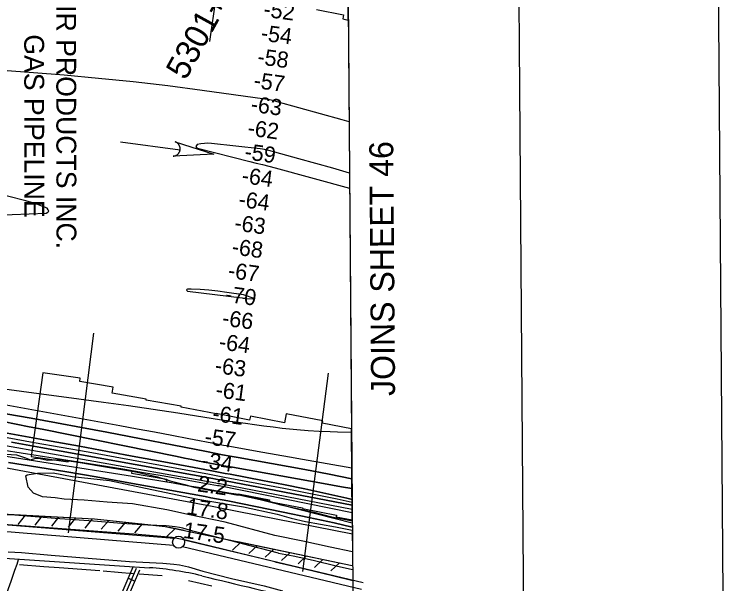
# Model space of a CAD drawing. Extents: x 3535183 to 3573198, y 534952 to 560562.
# Drawn here: x 3569603 to 3572615, y 542685 to 545059 of the extents above; entities that cross this region are included whole.
import ezdxf

# ---------------------------------------------------------------- set-up
doc = ezdxf.new("R2010")
doc.units = 0
for name, color, linetype in [('G-ANNO-NPLT', 7, 'Continuous'), ('V-ANNO-SYMB', 7, 'Continuous'), ('V-ANNO-TEXT', 7, 'Continuous'), ('V-FLOD-BASE', 7, 'Continuous'), ('V-GRID-FRAM', 7, 'Continuous'), ('V-LEVE-TOET', 7, 'Continuous'), ('V-RIVR-EDGE', 7, 'Continuous'), ('V-RIVR-RANG', 7, 'Continuous'), ('V-ROAD-CNTR', 7, 'Continuous'), ('V-RRAP-FSHR', 7, 'Continuous'), ('V-RRAP-RVMT', 7, 'Continuous'), ('V-SITE-VEGE', 7, 'Continuous'), ('V-STRM-FLOW', 7, 'Continuous'), ('V-SURV-IDEN', 7, 'Continuous'), ('V-SURV-LINE', 7, 'Continuous'), ('V-TOPO-DPTH', 7, 'Continuous'), ('V-TOPO-MAJR', 7, 'Continuous'), ('V-TOPO-MINR', 7, 'Continuous'), ('V-TOPO-SHOR', 7, 'Continuous'), ('V-TOPO-WATR', 7, 'Continuous'), ('V-UTIL-IDEN', 7, 'Continuous')]:
    doc.layers.add(name, color=color, linetype=linetype)

msp = doc.modelspace()

# ---------------------------------------------------------------- linework, layer by layer
at = {"layer": 'G-ANNO-NPLT'}
msp.add_lwpolyline([(3535949.2, 535534.9), (3572614.9, 535812.3), (3572432.1, 559978.2), (3535766.5, 559700.9)], close=True, dxfattribs=at)
at = {"layer": 'V-ANNO-SYMB'}
msp.add_lwpolyline([(3538694.6, 536180.8), (3571776.8, 536431), (3571603.5, 559346.9), (3538521.2, 559096.7), (3538694.6, 536180.8)], dxfattribs=at)
at = {"layer": 'V-FLOD-BASE'}
for points in [[(3570690.6, 542776.4), (3570324.3, 542865.1), (3570262.8, 542878), (3570120.4, 542890.4), (3569445.5, 542939.8)], [(3570690.6, 542776.4), (3570776.4, 542756.2), (3570855.9, 542736.7), (3570931.8, 542718.7), (3571016.1, 542697.6)]]:
    msp.add_lwpolyline(points, dxfattribs=at)
at = {"layer": 'V-GRID-FRAM'}
msp.add_lwpolyline([(3539245.8, 558535.3), (3570887.5, 558774.6), (3571033, 540592.1), (3539375.4, 540352.7), (3539245.8, 558535.3)], dxfattribs=at)
at = {"layer": 'V-LEVE-TOET'}
for points in [[(3570705.8, 542812.5), (3570556.4, 542850.6), (3570348.7, 542903.2), (3570307, 542915.9), (3570292.2, 542918.6), (3570274.8, 542921.4), (3570237.4, 542926.1), (3570159.9, 542928.7), (3570051.1, 542935.9), (3569933.6, 542944.9), (3569773.4, 542956.1), (3569605.4, 542970.1), (3569531.4, 542973.4)], [(3569577.7, 542817), (3569632.6, 542814.7), (3569756.2, 542803.9), (3569962.5, 542787), (3570084.3, 542777.9), (3570222.8, 542770.4), (3570269.7, 542765.5), (3570292.4, 542762.7), (3570330.6, 542754.4), (3570390.5, 542736.4), (3570509.6, 542706.5), (3570646.9, 542675.4), (3570722.5, 542655.5)], [(3570705.8, 542812.5), (3570767.2, 542800.3), (3570851, 542782.2), (3570946.4, 542759.4), (3571015.7, 542744.4)]]:
    msp.add_lwpolyline(points, dxfattribs=at)
at = {"layer": 'V-RIVR-EDGE'}
msp.add_lwpolyline([(3569545.9, 543226.8), (3569611.9, 543222.4), (3569650.3, 543210.3), (3569670.7, 543200.7), (3569693.5, 543207.8), (3569711.5, 543206.6), (3569742.1, 543199.3), (3569792.6, 543202.8), (3569897, 543187.5), (3569967.8, 543176.5), (3570024.2, 543168), (3570116, 543150.3), (3570200.6, 543130.3), (3570254, 543114), (3570315.2, 543098.8), (3570352.4, 543087.3), (3570426.8, 543073.9), (3570550.4, 543057.4), (3570650, 543035), (3570710.6, 543014.4), (3570854, 542983.4), (3570921.8, 542965.3), (3571014.1, 542946.6)], dxfattribs=at)
at = {"layer": 'V-RIVR-RANG'}
for p, q in [((3570531.8, 545762.6), (3570418.7, 544946.4)), ((3569828.8, 542896.3), (3569935.4, 543729.5)), ((3570807.6, 542735.4), (3570914.7, 543562.5))]:
    msp.add_line(p, q, dxfattribs=at)
at = {"layer": 'V-ROAD-CNTR'}
msp.add_line((3570105.4, 542695.7), (3570077.8, 542707.5), dxfattribs=at)
for points in [[(3568094.2, 542903.5), (3568489.6, 542873.7), (3569009.2, 542834.6), (3569311, 542812), (3569583.2, 542790.2), (3570167.8, 542751.4)], [(3569619.2, 542783.9), (3569613.3, 542765.2), (3569604.3, 542740.4), (3569587.8, 542693.6), (3569566.7, 542633.2), (3569545, 542562.9), (3569515.5, 542488.2), (3569495.8, 542434.4), (3569474.7, 542376.2), (3569468.4, 542354.1), (3569448.2, 542295.9), (3569442.7, 542273.3)], [(3570097.5, 542753.5), (3570018.5, 542568.7), (3569927.3, 542356.6), (3569863.1, 542196.1), (3569818.2, 542086.4), (3569768.6, 541944.7), (3569696.2, 541785.5), (3569591.2, 541519.8)], [(3570111.3, 542747.6), (3570032.3, 542562.8), (3569941.2, 542350.8), (3569877, 542190.4), (3569832.2, 542081), (3569782.6, 541939.1), (3569710, 541779.7), (3569605.2, 541514.3)], [(3570125.1, 542741.7), (3570046.1, 542556.9), (3569955.1, 542345.1), (3569890.9, 542184.8), (3569846.3, 542075.7), (3569796.5, 541933.5), (3569723.8, 541773.8), (3569619.1, 541508.8)]]:
    msp.add_lwpolyline(points, dxfattribs=at)
for centre, radius, start, end in [((3570067.8, 541375.9), 1379.2, 76.6379, 85.842), ((3591621.8, 630923.8), 90726.8, 256.463771, 256.748152)]:
    msp.add_arc(centre, radius, start, end, dxfattribs=at)
at = {"layer": 'V-RRAP-FSHR'}
for p, q in [((3569648.2, 542970.4), (3569618.1, 542931.9)), ((3569718.1, 542966.6), (3569688, 542928.2)), ((3569788, 542962.9), (3569757.9, 542924.4)), ((3569857.9, 542959.1), (3569827.8, 542920.7)), ((3569927.8, 542955.3), (3569897.7, 542916.9)), ((3569997.5, 542948.6), (3569965.5, 542911.7)), ((3570067.1, 542941.3), (3570035.1, 542904.4)), ((3570136.7, 542933.9), (3570104.7, 542897.1)), ((3570275.3, 542914.9), (3570239.7, 542881.5)), ((3570549.4, 542857.8), (3570513.8, 542824.3)), ((3570617.9, 542843.5), (3570582.3, 542810)), ((3570686.4, 542829.2), (3570650.8, 542795.7)), ((3570755, 542814.9), (3570719.4, 542781.4)), ((3570823.5, 542800.6), (3570787.9, 542767.1)), ((3570892, 542786.3), (3570856.4, 542752.8)), ((3570960.5, 542772), (3570924.9, 542738.6))]:
    msp.add_line(p, q, dxfattribs=at)
for points in [[(3567827.2, 543084.7), (3567827.2, 543086.4), (3568604.6, 543041.8), (3569329.4, 542987.5), (3569938.5, 542954.8), (3570232.6, 542923.9), (3571014.2, 542760.8)], [(3569446.3, 542981.2), (3569938.5, 542954.8), (3570173.4, 542930.1)], [(3570251.5, 542919.9), (3570311.7, 542907.3)], [(3570536.6, 542860.4), (3571014.2, 542760.8)]]:
    msp.add_lwpolyline(points, dxfattribs=at)
at = {"layer": 'V-RRAP-RVMT'}
for p, q in [((3570997.4, 545035.6), (3570994.2, 545439.1)), ((3570865.3, 545080.5), (3570977.6, 545057.5)), ((3570977.6, 545057.5), (3570974.4, 545040.3)), ((3570974.4, 545040.3), (3570997.4, 545035.6)), ((3569722.3, 543564.8), (3569672.7, 543215.5)), ((3569878.1, 543542.6), (3569722.3, 543564.8)), ((3569876.1, 543528.4), (3569878.1, 543542.6)), ((3570015.3, 543504.5), (3569876.1, 543528.4)), ((3570011, 543479.8), (3570015.3, 543504.5)), ((3570153.9, 543455.1), (3570011, 543479.8)), ((3570153.1, 543450.6), (3570153.9, 543455.1)), ((3570299.8, 543425.3), (3570153.1, 543450.6)), ((3570299.2, 543421.7), (3570299.8, 543425.3)), ((3570445.2, 543393.3), (3570299.2, 543421.7)), ((3570445.4, 543394.5), (3570445.2, 543393.3)), ((3570585.7, 543367.3), (3570445.4, 543394.5)), ((3570588.9, 543383.7), (3570585.7, 543367.3)), ((3570730.6, 543356.2), (3570588.9, 543383.7)), ((3570738, 543393.8), (3570730.6, 543356.2)), ((3570891, 543364), (3570738, 543393.8)), ((3570889, 543353.9), (3570891, 543364)), ((3571011.1, 543330.2), (3570889, 543353.9)), ((3571014.1, 542950.5), (3571011.1, 543330.2)), ((3569672.7, 543215.5), (3569828.4, 543193.3)), ((3569828.4, 543193.3), (3569829.3, 543199.1)), ((3569829.3, 543199.1), (3569958.7, 543176.8)), ((3569958.7, 543176.8), (3569958.7, 543177)), ((3569958.7, 543177), (3570094.1, 543153.7)), ((3570094.1, 543153.7), (3570092.8, 543145.7)), ((3570092.8, 543145.7), (3570239.2, 543120.4)), ((3570239.2, 543120.4), (3570237.3, 543111.1)), ((3570237.3, 543111.1), (3570390.6, 543081.3)), ((3570390.6, 543081.3), (3570390.8, 543082.4)), ((3570390.8, 543082.4), (3570538.3, 543053.8)), ((3570538.3, 543053.8), (3570539.5, 543060.2)), ((3570539.5, 543060.2), (3570668.3, 543035.1)), ((3570668.3, 543035.1), (3570667, 543028.2)), ((3570667, 543028.2), (3570806.4, 543001.1)), ((3570806.4, 543001.1), (3570805.8, 542997.9)), ((3570805.8, 542997.9), (3570947.7, 542970.3)), ((3570947.7, 542970.3), (3570946.4, 542963.6)), ((3570946.4, 542963.6), (3571014.1, 542950.5))]:
    msp.add_line(p, q, dxfattribs=at)
at = {"layer": 'V-SITE-VEGE'}
for p, q in [((3569651.2, 543134.2), (3569656.5, 543139.4)), ((3569656.5, 543139.4), (3569700.5, 543146)), ((3569700.5, 543146), (3569765.5, 543147.1)), ((3569765.5, 543147.1), (3569844.4, 543132.2)), ((3569661.2, 543086.7), (3569651.2, 543134.2)), ((3569844.4, 543132.2), (3570000.6, 543114.8)), ((3570000.6, 543114.8), (3570177.7, 543077.9)), ((3569683.8, 543061.8), (3569661.2, 543086.7)), ((3570177.7, 543077.9), (3570368.8, 543037.3)), ((3569720.6, 543047.4), (3569683.8, 543061.8)), ((3569773.2, 543043.4), (3569720.6, 543047.4)), ((3569811.8, 543037.7), (3569773.2, 543043.4)), ((3569894.4, 543033.3), (3569811.8, 543037.7)), ((3569990.9, 543025.3), (3569894.4, 543033.3)), ((3570096.3, 543017.2), (3569990.9, 543025.3)), ((3570368.8, 543037.3), (3570560, 543005.5)), ((3570240.1, 542992.9), (3570096.3, 543017.2)), ((3570334.8, 542972.6), (3570240.1, 542992.9)), ((3570560, 543005.5), (3570700.3, 542974.2)), ((3570483.8, 542941.2), (3570334.8, 542972.6)), ((3570700.3, 542974.2), (3570759.6, 542958.2)), ((3570759.6, 542958.2), (3570819.5, 542944.2)), ((3570690.6, 542886.4), (3570483.8, 542941.2)), ((3570819.5, 542944.2), (3570944.3, 542921.9)), ((3570944.3, 542921.9), (3571014.4, 542907.7)), ((3571014.4, 542907.7), (3571015.2, 542817.8)), ((3570807.7, 542862.5), (3570690.6, 542886.4)), ((3570921.7, 542836.5), (3570807.7, 542862.5)), ((3571015.2, 542817.8), (3570921.7, 542836.5))]:
    msp.add_line(p, q, dxfattribs=at)
at = {"layer": 'V-STRM-FLOW'}
msp.add_line((3570047.1, 544527.8), (3570295.3, 544494.7), dxfattribs=at)
msp.add_lwpolyline([(3570274.5, 544527.7), (3570435.7, 544475.9), (3570266.6, 544468.2), (3570269.6, 544468.5), (3570272.5, 544469.1), (3570273.6, 544469.4), (3570274.6, 544469.7), (3570275.8, 544470.1), (3570276.9, 544470.6), (3570277.9, 544471), (3570279.2, 544471.7), (3570280.6, 544472.4), (3570281.3, 544472.9), (3570282.2, 544473.5), (3570283.4, 544474.3), (3570284.3, 544475.1), (3570285.3, 544475.8), (3570285.9, 544476.4), (3570286.5, 544477), (3570287.3, 544477.8), (3570288, 544478.5), (3570288.6, 544479.3), (3570289.1, 544479.9), (3570289.9, 544480.9), (3570290.5, 544481.9), (3570291, 544482.7), (3570291.6, 544483.6), (3570292, 544484.5), (3570292.4, 544485.2), (3570292.7, 544485.8), (3570293.1, 544486.7), (3570293.5, 544487.7), (3570293.9, 544488.6), (3570294.2, 544489.5), (3570294.4, 544490.4), (3570294.7, 544491.4), (3570294.9, 544492.2), (3570295.1, 544493.4), (3570295.3, 544494.7), (3570295.4, 544495.1), (3570295.4, 544495.7), (3570295.5, 544496.4), (3570295.5, 544497.1), (3570295.6, 544497.8), (3570295.6, 544498.5), (3570295.6, 544499.3), (3570295.6, 544499.8), (3570295.5, 544500.7), (3570295.5, 544501.4), (3570295.4, 544501.9), (3570295.2, 544503.3), (3570295.1, 544504), (3570295, 544504.5), (3570294.9, 544505.3), (3570294.7, 544506), (3570294.5, 544506.7), (3570294.3, 544507.6), (3570294, 544508.4), (3570293.8, 544509), (3570293.6, 544509.5), (3570293.3, 544510.2), (3570293.1, 544510.9), (3570292.7, 544511.6), (3570292.4, 544512.3), (3570292, 544513), (3570291.5, 544513.9), (3570291.1, 544514.6), (3570290.7, 544515.3), (3570290.2, 544515.9), (3570289.9, 544516.5), (3570289.5, 544517), (3570288.8, 544517.9), (3570288.8, 544517.9), (3570288.4, 544518.4), (3570288.1, 544518.7), (3570287.6, 544519.2), (3570287, 544519.9), (3570286.6, 544520.3), (3570286.1, 544520.8), (3570285.6, 544521.3), (3570285, 544521.8), (3570284.6, 544522.2), (3570284, 544522.6), (3570283.2, 544523.2), (3570282.8, 544523.5), (3570282.4, 544523.8), (3570282.1, 544524), (3570281.6, 544524.3), (3570281.1, 544524.7), (3570280.5, 544525), (3570280, 544525.3), (3570279.4, 544525.6), (3570278.7, 544526), (3570278.2, 544526.2), (3570277.5, 544526.6), (3570276.7, 544526.9), (3570276, 544527.2), (3570275.5, 544527.4), (3570275.1, 544527.5), (3570274.7, 544527.6)], close=True, dxfattribs=at)
at = {"layer": 'V-SURV-LINE'}
for points in [[(3569437.4, 542941.4), (3570270.5, 542874.5)], [(3570268.1, 542844.6), (3569435, 542911.5)], [(3570312.1, 542867.9), (3571060, 542689.1)], [(3571053.1, 542659.9), (3570305.2, 542838.7)]]:
    msp.add_lwpolyline(points, dxfattribs=at)
msp.add_circle((3570289.2, 542857.9), 25, dxfattribs=at)
at = {"layer": 'V-TOPO-DPTH'}
msp.add_line((3570996.1, 545194.7), (3571012.7, 543122.8), dxfattribs=at)
for points in [[(3569568.1, 543393.8), (3569673.4, 543375.3), (3569778.7, 543356.3), (3569883.8, 543336.7), (3569988.8, 543316.6), (3570405.6, 543235.6), (3570438.7, 543229.2), (3570471.8, 543222.9), (3570505, 543216.8), (3570538.2, 543210.7), (3570816.2, 543160.5), (3570918.4, 543141.3), (3571012.7, 543122.8)], [(3571012.7, 543122.8), (3570918.4, 543141.3), (3570816.2, 543160.5), (3570538.2, 543210.7), (3570505, 543216.8), (3570471.8, 543222.9), (3570438.7, 543229.2), (3570405.6, 543235.6), (3569988.8, 543316.6), (3569883.8, 543336.7), (3569778.7, 543356.3), (3569673.4, 543375.3), (3569568.1, 543393.8)], [(3569557.1, 543361.6), (3569610.9, 543350.6), (3569664.8, 543339.7), (3569718.7, 543328.8), (3570283.7, 543214.6), (3570314.1, 543208.5), (3570344.6, 543202.5), (3570375.1, 543196.5), (3570405.6, 543190.6), (3570455.4, 543181.1), (3570461, 543180.1), (3570466.7, 543179), (3570472.3, 543178), (3570477.9, 543176.9), (3570513.6, 543170.4), (3570537.1, 543166.1), (3570560.6, 543161.9), (3570584.1, 543157.6), (3570607.6, 543153.5), (3570893.9, 543102.7), (3570968.9, 543089.4), (3571013, 543081.6)], [(3571013, 543081.6), (3570968.9, 543089.4), (3570893.9, 543102.7), (3570607.6, 543153.5), (3570584.1, 543157.6), (3570560.6, 543161.9), (3570537.1, 543166.1), (3570513.6, 543170.4), (3570477.9, 543176.9), (3570472.3, 543178), (3570466.7, 543179), (3570461, 543180.1), (3570455.4, 543181.1), (3570405.6, 543190.6), (3570375.1, 543196.5), (3570344.6, 543202.5), (3570314.1, 543208.5), (3570283.7, 543214.6), (3569718.7, 543328.8), (3569664.8, 543339.7), (3569610.9, 543350.6), (3569557.1, 543361.6)], [(3569403.1, 543343.6), (3569757, 543279.2), (3569874.6, 543257.7), (3569992.2, 543236.1), (3570109.8, 543214.4), (3570227.4, 543192.5), (3570421.1, 543156.4), (3570441.8, 543152.5), (3570462.5, 543148.7), (3570483.1, 543144.8), (3570503.8, 543141), (3570639.4, 543115.7), (3570727.7, 543098.6), (3570815.8, 543080.7), (3570903.7, 543061.4), (3570991.3, 543041.3), (3571013.4, 543036)], [(3571013.4, 543036), (3570991.3, 543041.3), (3570903.7, 543061.4), (3570815.8, 543080.7), (3570727.7, 543098.6), (3570639.4, 543115.7), (3570503.8, 543141), (3570483.1, 543144.8), (3570462.5, 543148.7), (3570441.8, 543152.5), (3570421.1, 543156.4), (3570227.4, 543192.5), (3570109.8, 543214.4), (3569992.2, 543236.1), (3569874.6, 543257.7), (3569757, 543279.2), (3569403.1, 543343.6)], [(3569417.3, 543264.6), (3569986.3, 543174.4), (3570064.5, 543161.8), (3570142.7, 543148.9), (3570220.8, 543135.6), (3570298.9, 543122), (3570451.9, 543094.9), (3570455, 543094.3), (3570456.5, 543094), (3570458, 543093.7), (3571013.8, 542981.5)], [(3569417.3, 543264.6), (3569986.3, 543174.4), (3570064.5, 543161.8), (3570142.7, 543148.9), (3570220.8, 543135.6), (3570298.9, 543122), (3570451.9, 543094.9), (3570455, 543094.3), (3570456.5, 543094), (3570458, 543093.7), (3571013.8, 542981.5)], [(3571013.6, 543012), (3570941.1, 543026.4), (3570485.2, 543113.2), (3570471.7, 543115.8), (3570458.3, 543118.3), (3570444.8, 543120.8), (3570431.4, 543123.2), (3569714.4, 543252.9), (3569652.9, 543263.9), (3569591.5, 543274.6)], [(3571013.8, 542981.5), (3571013.6, 543012), (3570941.1, 543026.4), (3570485.2, 543113.2), (3570471.7, 543115.8), (3570458.3, 543118.3), (3570444.8, 543120.8), (3570431.4, 543123.2), (3569714.4, 543252.9), (3569652.9, 543263.9), (3569591.5, 543274.6)], [(3571013.8, 542981.5), (3571014.3, 542920.2), (3570938.3, 542938.1), (3570832.3, 542961.4), (3570726.1, 542983.5), (3570494, 543030), (3570470.7, 543034.6), (3570447.4, 543039.1), (3570424, 543043.5), (3570400.6, 543047.8), (3570065.5, 543108.4), (3569944.1, 543130), (3569822.5, 543151), (3569700.9, 543171.2), (3569579.1, 543190.9)]]:
    msp.add_lwpolyline(points, dxfattribs=at)
at = {"layer": 'V-TOPO-MAJR'}
msp.add_lwpolyline([(3569429.3, 543455.6), (3570044.3, 543344), (3570116.4, 543330.8), (3570188.4, 543317.5), (3570260.4, 543304), (3570332.4, 543290.4), (3570449.7, 543268), (3570463, 543265.4), (3570476.3, 543263), (3570489.6, 543260.5), (3570502.9, 543258.1), (3570586.4, 543243), (3570641.4, 543233.1), (3570696.5, 543223.2), (3570751.6, 543213.4), (3570806.7, 543203.7), (3571012.4, 543167.7)], dxfattribs=at)
at = {"layer": 'V-TOPO-MINR'}
for points in [[(3571000.8, 544611), (3570971.4, 544620.1), (3570701.1, 544695.4), (3570688.4, 544698.7), (3570675.6, 544701.6), (3570662.7, 544704), (3570649.7, 544706.1), (3570388, 544742.3), (3570243.9, 544761), (3570099.7, 544778), (3569955.2, 544792.5), (3569810.6, 544805.4), (3569555.1, 544825.9)], [(3571002.5, 544396.8), (3570932.5, 544417.6), (3570861.6, 544437.9), (3570790.5, 544457.5), (3570665.5, 544491.4), (3570656.7, 544493.5), (3570647.9, 544495.4), (3570639, 544496.9), (3570630.1, 544498.1), (3570426.5, 544521), (3570411.5, 544521.8), (3570396.6, 544521.4), (3570381.9, 544519.4), (3570367.2, 544516.2), (3570363.1, 544512.3), (3570361.4, 544508.5), (3570363.2, 544504.6), (3570367.4, 544500.8), (3570586.6, 544446.1), (3570613, 544439.4), (3570639.3, 544432.7)], [(3570639.3, 544432.7), (3570665.5, 544425.8), (3570691.8, 544418.8), (3571003, 544335.2)], [(3569521.1, 544222.3), (3569736.4, 544230.2), (3569743.1, 544234.2), (3569746.5, 544238.9), (3569745, 544244.4), (3569740.3, 544250.6), (3569718.5, 544259.4), (3569696.4, 544267.6), (3569674.1, 544274.7), (3569651.4, 544281.1), (3569496.9, 544321)], [(3570321.8, 543909.3), (3570322.9, 543907.1), (3570325.6, 543904.7), (3570554.4, 543876.7), (3570558.5, 543876.2), (3570562.6, 543875.8), (3570566.7, 543875.4), (3570570.8, 543875), (3570598.6, 543872.9), (3570600.3, 543873.2), (3570601.7, 543874.3), (3570601.9, 543875.6), (3570601.5, 543876), (3570601, 543876.4), (3570568.6, 543886.9), (3570564.2, 543888.2), (3570559.7, 543889.1), (3570490.1, 543899.8), (3570453, 543904.8), (3570415.8, 543908.9), (3570378.4, 543911.4), (3570341, 543913.1), (3570326.3, 543913.4), (3570323.2, 543911.4), (3570321.8, 543909.3)], [(3569392.4, 543520.3), (3569872.6, 543456.3), (3569975.9, 543442.2), (3570079.2, 543427.7), (3570182.4, 543412.5), (3570285.5, 543396.8), (3570468, 543368.6), (3570479.8, 543366.7), (3570491.6, 543365), (3570503.4, 543363.2), (3570515.2, 543361.5), (3570568.2, 543353.8), (3570606.5, 543348.5), (3570644.9, 543343.3), (3570683.3, 543338.5), (3570721.7, 543334), (3570737.2, 543332.2), (3570783.4, 543327.5), (3570829.7, 543323.7), (3570876.1, 543321), (3570922.5, 543319.1), (3570952.4, 543318.3), (3571011.2, 543316.2)], [(3569568.1, 543393.8), (3569673.4, 543375.3), (3569778.7, 543356.3), (3569883.8, 543336.7), (3569988.8, 543316.6), (3570405.6, 543235.6), (3570438.7, 543229.2), (3570471.8, 543222.9), (3570505, 543216.8), (3570538.2, 543210.7), (3570816.2, 543160.5), (3570918.4, 543141.3), (3571012.7, 543122.8)], [(3569557.1, 543361.6), (3569610.9, 543350.6), (3569664.8, 543339.7), (3569718.7, 543328.8), (3570283.7, 543214.6), (3570314.1, 543208.5), (3570344.6, 543202.5), (3570375.1, 543196.5), (3570405.6, 543190.6), (3570455.4, 543181.1), (3570461, 543180.1), (3570466.7, 543179), (3570472.3, 543178), (3570477.9, 543176.9), (3570513.6, 543170.4), (3570537.1, 543166.1), (3570560.6, 543161.9), (3570584.1, 543157.6), (3570607.6, 543153.5), (3570893.9, 543102.7), (3570968.9, 543089.4), (3571013, 543081.6)], [(3569403.1, 543343.6), (3569757, 543279.2), (3569874.6, 543257.7), (3569992.2, 543236.1), (3570109.8, 543214.4), (3570227.4, 543192.5), (3570421.1, 543156.4), (3570441.8, 543152.5), (3570462.5, 543148.7), (3570483.1, 543144.8), (3570503.8, 543141), (3570639.4, 543115.7), (3570727.7, 543098.6), (3570815.8, 543080.7), (3570903.7, 543061.4), (3570991.3, 543041.3), (3571013.4, 543036)], [(3569377.4, 543294.9), (3570444.4, 543105.3), (3570450.3, 543104.2), (3570456.2, 543103.2), (3570462.1, 543102), (3570468, 543100.9), (3571013.7, 542995.7)], [(3569573.1, 543294), (3569686.1, 543274.3), (3569799, 543254.4), (3569911.9, 543234.1), (3570024.7, 543213.6), (3570418.4, 543141.2), (3570439.4, 543137.4), (3570460.4, 543133.5), (3570481.3, 543129.6), (3570502.3, 543125.6), (3570727.8, 543083.2), (3570839.4, 543061.3), (3570950.8, 543038.4), (3571013.5, 543024.5)], [(3569591.5, 543274.6), (3569652.9, 543263.9), (3569714.4, 543252.9), (3570431.4, 543123.2), (3570444.8, 543120.8), (3570458.3, 543118.3), (3570471.7, 543115.8), (3570485.2, 543113.2), (3570941.1, 543026.4), (3571013.6, 543012)], [(3569390.4, 543244.2), (3570096.1, 543133.1), (3570155.5, 543123.6), (3570214.9, 543113.9), (3570274.2, 543103.9), (3570333.5, 543093.6), (3570371.9, 543086.9), (3570411.9, 543079.7), (3570451.9, 543072.3), (3570491.9, 543064.6), (3570531.8, 543056.7), (3570541.1, 543054.8), (3570585.6, 543045.4), (3570630, 543035.6), (3570674.2, 543025.1), (3570718.3, 543014.2), (3571014.2, 542938.4)], [(3569539.2, 543173.6), (3570429.3, 543008.3), (3570436, 543007.1), (3570442.8, 543005.8), (3570449.6, 543004.5), (3570456.3, 543003.2), (3571014.6, 542892.5)], [(3569579.1, 543190.9), (3569700.9, 543171.2), (3569822.5, 543151), (3569944.1, 543130), (3570065.5, 543108.4), (3570400.6, 543047.8), (3570424, 543043.5), (3570447.4, 543039.1), (3570470.7, 543034.6), (3570494, 543030), (3570726.1, 542983.5), (3570832.3, 542961.4), (3570938.3, 542938.1), (3571014.3, 542920.2)]]:
    msp.add_lwpolyline(points, dxfattribs=at)
at = {"layer": 'V-TOPO-SHOR'}
for p, q in [((3569974.7, 542738.6), (3570098.8, 542727.7)), ((3570124.9, 542725.7), (3570219.8, 542718.6)), ((3570329.8, 542697.9), (3570427.6, 542676.4))]:
    msp.add_line(p, q, dxfattribs=at)
msp.add_lwpolyline([(3569624.7, 542764.8), (3569725.7, 542756.8), (3569789.7, 542752.6), (3569960.4, 542740.4)], dxfattribs=at)
at = {"layer": 'V-TOPO-WATR'}
msp.add_lwpolyline([(3569417.3, 543264.6), (3569986.3, 543174.4), (3570064.5, 543161.8), (3570142.7, 543148.9), (3570220.8, 543135.6), (3570298.9, 543122), (3570451.9, 543094.9), (3570455, 543094.3), (3570456.5, 543094), (3570458, 543093.7), (3571013.8, 542981.5)], dxfattribs=at)

# ---------------------------------------------------------------- texts
at = {"layer": 'V-ANNO-TEXT'}
msp.add_text('JOINS SHEET 46', height=100, rotation=90.4333, dxfattribs=at).set_placement((3571193.2, 543468.3))
at = {"layer": 'V-RIVR-RANG'}
for s, rotation, p in [('-52', 352.3009, (3570640.6, 545050.5)), ('-54', 352.3009, (3570629.8, 544951)), ('-58', 352.3009, (3570615.4, 544852.1)), ('-57', 352.3009, (3570599.7, 544753.3)), ('-63', 352.3009, (3570587.6, 544654)), ('-62', 352.3009, (3570574.5, 544554.9)), ('-59', 352.3009, (3570561.6, 544455.7)), ('-64', 352.3009, (3570550.1, 544356.4)), ('-64', 352.3009, (3570536.4, 544257.3)), ('-63', 352.3009, (3570519.4, 544158.7)), ('-68', 352.3009, (3570508.3, 544059.3)), ('-67', 352.3009, (3570492.6, 543960.5)), ('-70', 352.3009, (3570480.3, 543861.3)), ('-66', 352.3009, (3570467.9, 543762)), ('-64', 352.3009, (3570454.6, 543662.9)), ('-63', 352.3009, (3570437.5, 543564.3)), ('-61', 352.3009, (3570440.9, 543463)), ('-61', 352.3009, (3570427.2, 543363.9)), ('-57', 352.3009, (3570395, 543267.3)), ('-34', 352.3009, (3570382.7, 543168.1)), ('2.2', 352.0183, (3570365.3, 543070)), ('17.8', 352.0183, (3570318.7, 542975.5)), ('17.5', 352.0183, (3570305.1, 542876.4))]:
    msp.add_text(s, height=67, rotation=rotation, dxfattribs=at).set_placement(p)
at = {"layer": 'V-SURV-IDEN'}
msp.add_text('5301+56.9', height=100, rotation=61.1559, dxfattribs=at).set_placement((3570318.4, 544781))
at = {"layer": 'V-UTIL-IDEN'}
for s, p in [('AIR PRODUCTS INC.', (3569778, 545171.8)), ('GAS PIPELINE', (3569644.3, 544976.2))]:
    msp.add_text(s, height=83, rotation=270.0564, dxfattribs=at).set_placement(p)

doc.saveas('drawing.dxf')
